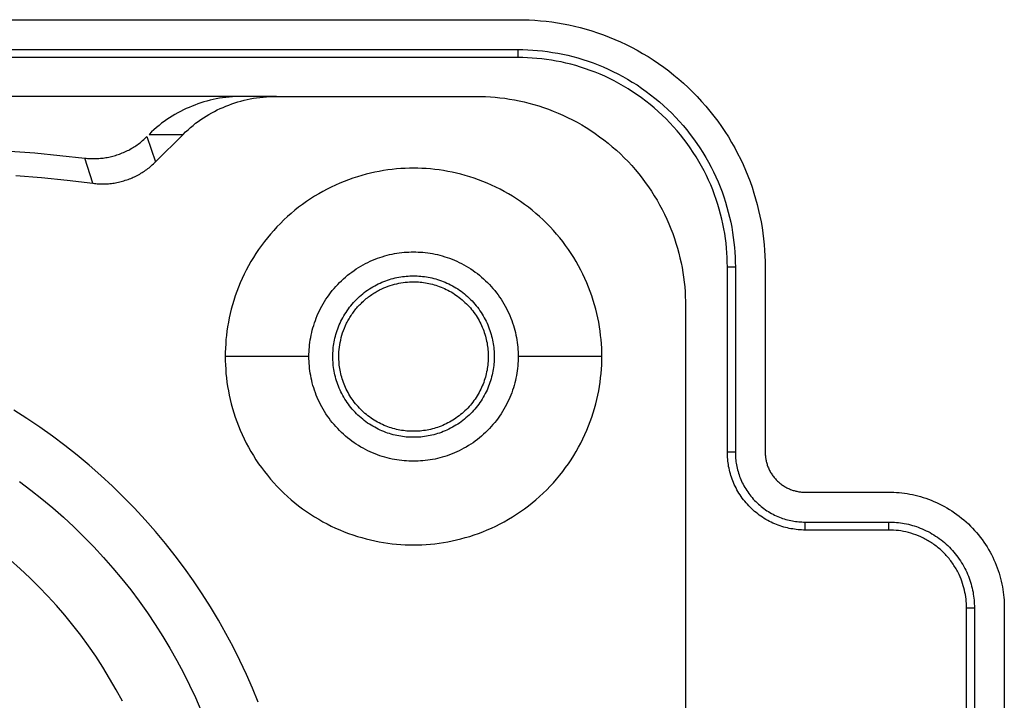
# Model space of a CAD drawing. Header units: millimetres. Extents: x -2637 to -1637, y 678 to 1678.
# Tile 289 of 348: x -2068 to -2052, y 1432 to 1443. Entities that reach past the tile are written whole.
import ezdxf

# ---------------------------------------------------------------- set-up
doc = ezdxf.new("R2010")
doc.units = ezdxf.units.MM
doc.layers.add('Make2D$B.SHOW mini', color=7, linetype='Continuous', true_color=0x000000)

msp = doc.modelspace()

# ---------------------------------------------------------------- linework, layer by layer
at = {"layer": 'Make2D$B.SHOW mini', "color": 18, "lineweight": -3, "true_color": 0x000000}
for points in [[(-2087.217, 1443.289), (-2059.717, 1443.289)], [(-2059.717, 1443.289), (-2059.626, 1443.288), (-2059.533, 1443.285), (-2059.44, 1443.279), (-2059.346, 1443.272), (-2059.251, 1443.262), (-2059.156, 1443.251), (-2059.061, 1443.236), (-2058.965, 1443.22), (-2058.869, 1443.201), (-2058.773, 1443.179), (-2058.677, 1443.156), (-2058.58, 1443.129), (-2058.484, 1443.1), (-2058.388, 1443.069), (-2058.292, 1443.035), (-2058.196, 1442.999), (-2058.101, 1442.96), (-2058.006, 1442.918), (-2057.912, 1442.874), (-2057.819, 1442.827), (-2057.727, 1442.778), (-2057.635, 1442.726), (-2057.545, 1442.672), (-2057.456, 1442.615), (-2057.368, 1442.556), (-2057.281, 1442.494), (-2057.196, 1442.431), (-2057.112, 1442.364), (-2057.03, 1442.296), (-2056.95, 1442.226), (-2056.872, 1442.153), (-2056.795, 1442.078), (-2056.72, 1442.002), (-2056.648, 1441.923), (-2056.577, 1441.843), (-2056.509, 1441.761), (-2056.443, 1441.677), (-2056.379, 1441.592), (-2056.317, 1441.505), (-2056.258, 1441.417), (-2056.201, 1441.328), (-2056.147, 1441.238), (-2056.095, 1441.147), (-2056.046, 1441.054), (-2056, 1440.961), (-2055.955, 1440.867), (-2055.914, 1440.772), (-2055.875, 1440.677), (-2055.838, 1440.582), (-2055.804, 1440.486), (-2055.773, 1440.39), (-2055.744, 1440.293), (-2055.718, 1440.197), (-2055.694, 1440.1), (-2055.672, 1440.004), (-2055.654, 1439.908), (-2055.637, 1439.812), (-2055.623, 1439.717), (-2055.611, 1439.622), (-2055.601, 1439.527), (-2055.594, 1439.433), (-2055.589, 1439.34), (-2055.586, 1439.248), (-2055.585, 1439.156)], [(-2087.217, 1442.789), (-2059.717, 1442.789)], [(-2059.717, 1442.656), (-2059.717, 1442.789)], [(-2059.717, 1442.789), (-2059.637, 1442.788), (-2059.555, 1442.785), (-2059.473, 1442.781), (-2059.391, 1442.774), (-2059.308, 1442.766), (-2059.224, 1442.755), (-2059.14, 1442.743), (-2059.056, 1442.728), (-2058.972, 1442.712), (-2058.887, 1442.693), (-2058.802, 1442.672), (-2058.718, 1442.649), (-2058.633, 1442.623), (-2058.548, 1442.596), (-2058.464, 1442.566), (-2058.38, 1442.534), (-2058.296, 1442.499), (-2058.213, 1442.463), (-2058.131, 1442.424), (-2058.049, 1442.383), (-2057.968, 1442.34), (-2057.887, 1442.294), (-2057.808, 1442.247), (-2057.729, 1442.197), (-2057.652, 1442.145), (-2057.576, 1442.091), (-2057.501, 1442.034), (-2057.428, 1441.976), (-2057.355, 1441.916), (-2057.285, 1441.854), (-2057.216, 1441.79), (-2057.148, 1441.725), (-2057.083, 1441.657), (-2057.019, 1441.588), (-2056.957, 1441.518), (-2056.897, 1441.446), (-2056.839, 1441.372), (-2056.783, 1441.297), (-2056.729, 1441.221), (-2056.677, 1441.144), (-2056.627, 1441.066), (-2056.579, 1440.986), (-2056.534, 1440.906), (-2056.49, 1440.825), (-2056.449, 1440.743), (-2056.41, 1440.66), (-2056.374, 1440.577), (-2056.34, 1440.493), (-2056.307, 1440.409), (-2056.278, 1440.325), (-2056.25, 1440.24), (-2056.225, 1440.156), (-2056.202, 1440.071), (-2056.181, 1439.986), (-2056.162, 1439.902), (-2056.145, 1439.817), (-2056.131, 1439.733), (-2056.118, 1439.649), (-2056.108, 1439.565), (-2056.099, 1439.482), (-2056.093, 1439.4), (-2056.088, 1439.318), (-2056.085, 1439.237), (-2056.084, 1439.156)], [(-2059.717, 1442.656), (-2087.217, 1442.656)], [(-2056.217, 1439.156), (-2056.218, 1439.234), (-2056.221, 1439.312), (-2056.225, 1439.391), (-2056.231, 1439.471), (-2056.24, 1439.551), (-2056.25, 1439.631), (-2056.262, 1439.712), (-2056.276, 1439.793), (-2056.292, 1439.874), (-2056.31, 1439.956), (-2056.33, 1440.037), (-2056.352, 1440.119), (-2056.377, 1440.201), (-2056.403, 1440.282), (-2056.432, 1440.363), (-2056.463, 1440.444), (-2056.496, 1440.525), (-2056.531, 1440.605), (-2056.569, 1440.685), (-2056.608, 1440.764), (-2056.65, 1440.842), (-2056.694, 1440.919), (-2056.74, 1440.996), (-2056.788, 1441.071), (-2056.838, 1441.146), (-2056.89, 1441.219), (-2056.944, 1441.291), (-2057, 1441.362), (-2057.058, 1441.432), (-2057.118, 1441.5), (-2057.179, 1441.566), (-2057.242, 1441.631), (-2057.307, 1441.694), (-2057.374, 1441.756), (-2057.442, 1441.815), (-2057.511, 1441.873), (-2057.582, 1441.929), (-2057.654, 1441.983), (-2057.728, 1442.035), (-2057.802, 1442.085), (-2057.878, 1442.134), (-2057.954, 1442.179), (-2058.032, 1442.223), (-2058.11, 1442.265), (-2058.189, 1442.305), (-2058.268, 1442.342), (-2058.348, 1442.377), (-2058.429, 1442.41), (-2058.51, 1442.441), (-2058.591, 1442.47), (-2058.673, 1442.496), (-2058.754, 1442.521), (-2058.836, 1442.543), (-2058.917, 1442.563), (-2058.999, 1442.582), (-2059.08, 1442.598), (-2059.162, 1442.612), (-2059.242, 1442.624), (-2059.323, 1442.634), (-2059.403, 1442.642), (-2059.482, 1442.648), (-2059.561, 1442.653), (-2059.64, 1442.655), (-2059.717, 1442.656)], [(-2064.329, 1442.006), (-2084.51, 1442.006)], [(-2064.329, 1442.006), (-2064.385, 1442.005), (-2064.441, 1442.003), (-2064.497, 1442), (-2064.552, 1441.995), (-2064.607, 1441.989), (-2064.661, 1441.982), (-2064.714, 1441.974), (-2064.767, 1441.964), (-2064.82, 1441.953), (-2064.872, 1441.941), (-2064.923, 1441.927), (-2064.974, 1441.913), (-2065.025, 1441.897), (-2065.075, 1441.88), (-2065.124, 1441.862), (-2065.173, 1441.843), (-2065.222, 1441.823), (-2065.27, 1441.802), (-2065.318, 1441.779), (-2065.365, 1441.756), (-2065.412, 1441.731), (-2065.458, 1441.705), (-2065.504, 1441.678), (-2065.549, 1441.649), (-2065.594, 1441.619), (-2065.638, 1441.588), (-2065.682, 1441.556), (-2065.725, 1441.522), (-2065.767, 1441.486), (-2065.809, 1441.45), (-2065.85, 1441.412), (-2065.891, 1441.372)], [(-2065.322, 1441.372), (-2065.282, 1441.412), (-2065.24, 1441.45), (-2065.199, 1441.486), (-2065.156, 1441.522), (-2065.113, 1441.556), (-2065.07, 1441.588), (-2065.025, 1441.619), (-2064.981, 1441.649), (-2064.936, 1441.678), (-2064.89, 1441.705), (-2064.844, 1441.731), (-2064.797, 1441.756), (-2064.75, 1441.779), (-2064.702, 1441.802), (-2064.654, 1441.823), (-2064.605, 1441.843), (-2064.556, 1441.862), (-2064.506, 1441.88), (-2064.456, 1441.897), (-2064.406, 1441.913), (-2064.355, 1441.927), (-2064.303, 1441.941), (-2064.251, 1441.953), (-2064.199, 1441.964), (-2064.146, 1441.974), (-2064.092, 1441.982), (-2064.038, 1441.989), (-2063.984, 1441.995), (-2063.929, 1442), (-2063.873, 1442.003), (-2063.817, 1442.005), (-2063.76, 1442.006)], [(-2063.76, 1442.006), (-2064.329, 1442.006)], [(-2063.76, 1442.006), (-2060.417, 1442.006)], [(-2060.417, 1442.006), (-2060.34, 1442.005), (-2060.261, 1442.003), (-2060.182, 1441.998), (-2060.103, 1441.992), (-2060.023, 1441.984), (-2059.942, 1441.974), (-2059.862, 1441.962), (-2059.78, 1441.948), (-2059.699, 1441.932), (-2059.617, 1441.913), (-2059.536, 1441.893), (-2059.454, 1441.871), (-2059.373, 1441.846), (-2059.291, 1441.82), (-2059.21, 1441.791), (-2059.129, 1441.76), (-2059.048, 1441.727), (-2058.968, 1441.692), (-2058.889, 1441.655), (-2058.81, 1441.615), (-2058.732, 1441.573), (-2058.654, 1441.529), (-2058.578, 1441.484), (-2058.502, 1441.435), (-2058.428, 1441.385), (-2058.354, 1441.333), (-2058.282, 1441.279), (-2058.211, 1441.223), (-2058.142, 1441.165), (-2058.074, 1441.106), (-2058.007, 1441.044), (-2057.942, 1440.981), (-2057.879, 1440.916), (-2057.818, 1440.85), (-2057.758, 1440.782), (-2057.7, 1440.712), (-2057.644, 1440.641), (-2057.59, 1440.569), (-2057.538, 1440.496), (-2057.488, 1440.421), (-2057.44, 1440.346), (-2057.394, 1440.269), (-2057.35, 1440.192), (-2057.308, 1440.114), (-2057.269, 1440.035), (-2057.231, 1439.955), (-2057.196, 1439.875), (-2057.163, 1439.794), (-2057.132, 1439.713), (-2057.103, 1439.632), (-2057.077, 1439.551), (-2057.052, 1439.469), (-2057.03, 1439.387), (-2057.01, 1439.306), (-2056.992, 1439.224), (-2056.976, 1439.143), (-2056.962, 1439.062), (-2056.95, 1438.981), (-2056.94, 1438.901), (-2056.931, 1438.821), (-2056.925, 1438.741), (-2056.921, 1438.662), (-2056.918, 1438.584), (-2056.917, 1438.506)], [(-2066.967, 1440.975), (-2066.943, 1440.973), (-2066.919, 1440.97), (-2066.895, 1440.969), (-2066.871, 1440.967), (-2066.847, 1440.966), (-2066.824, 1440.966), (-2066.8, 1440.966), (-2066.776, 1440.966), (-2066.753, 1440.967), (-2066.729, 1440.969), (-2066.706, 1440.971), (-2066.683, 1440.973), (-2066.659, 1440.976), (-2066.636, 1440.979), (-2066.613, 1440.982), (-2066.59, 1440.987), (-2066.567, 1440.991), (-2066.543, 1440.996), (-2066.52, 1441.001), (-2066.497, 1441.007), (-2066.474, 1441.014), (-2066.452, 1441.02), (-2066.429, 1441.028), (-2066.406, 1441.035), (-2066.384, 1441.043), (-2066.362, 1441.051), (-2066.34, 1441.06), (-2066.318, 1441.069), (-2066.296, 1441.079), (-2066.275, 1441.089), (-2066.253, 1441.099), (-2066.232, 1441.11), (-2066.212, 1441.121), (-2066.191, 1441.133), (-2066.171, 1441.144), (-2066.151, 1441.157), (-2066.131, 1441.169), (-2066.111, 1441.182), (-2066.092, 1441.196), (-2066.073, 1441.209), (-2066.054, 1441.224), (-2066.036, 1441.238), (-2066.017, 1441.253), (-2065.999, 1441.268), (-2065.981, 1441.284), (-2065.963, 1441.3), (-2065.946, 1441.317), (-2065.929, 1441.334)], [(-2065.929, 1441.334), (-2065.783, 1440.911)], [(-2065.891, 1441.372), (-2065.322, 1441.372)], [(-2065.783, 1440.911), (-2065.322, 1441.372)], [(-2080.26, 1438.939), (-2079.487, 1439.273), (-2078.7, 1439.581), (-2077.899, 1439.864), (-2077.088, 1440.121), (-2076.266, 1440.35), (-2075.435, 1440.551), (-2074.597, 1440.724), (-2073.753, 1440.868), (-2072.905, 1440.983), (-2072.054, 1441.069), (-2071.201, 1441.126), (-2070.348, 1441.153), (-2069.497, 1441.152), (-2068.649, 1441.121), (-2067.805, 1441.062), (-2066.967, 1440.975)], [(-2066.831, 1440.553), (-2066.967, 1440.975)], [(-2066.831, 1440.553), (-2066.807, 1440.55), (-2066.783, 1440.548), (-2066.759, 1440.546), (-2066.735, 1440.545), (-2066.711, 1440.543), (-2066.687, 1440.543), (-2066.663, 1440.543), (-2066.639, 1440.543), (-2066.615, 1440.544), (-2066.592, 1440.545), (-2066.568, 1440.547), (-2066.545, 1440.549), (-2066.521, 1440.552), (-2066.498, 1440.555), (-2066.474, 1440.558), (-2066.451, 1440.562), (-2066.428, 1440.567), (-2066.404, 1440.572), (-2066.381, 1440.577), (-2066.358, 1440.583), (-2066.335, 1440.589), (-2066.312, 1440.596), (-2066.289, 1440.603), (-2066.266, 1440.61), (-2066.243, 1440.618), (-2066.221, 1440.627), (-2066.199, 1440.635), (-2066.176, 1440.645), (-2066.155, 1440.654), (-2066.133, 1440.664), (-2066.111, 1440.674), (-2066.09, 1440.685), (-2066.069, 1440.696), (-2066.048, 1440.708), (-2066.028, 1440.72), (-2066.008, 1440.732), (-2065.988, 1440.745), (-2065.968, 1440.758), (-2065.949, 1440.771), (-2065.929, 1440.785), (-2065.91, 1440.799), (-2065.892, 1440.814), (-2065.873, 1440.829), (-2065.855, 1440.845), (-2065.837, 1440.861), (-2065.819, 1440.877), (-2065.801, 1440.894), (-2065.783, 1440.911)], [(-2058.317, 1437.656), (-2058.318, 1437.726), (-2058.32, 1437.796), (-2058.324, 1437.867), (-2058.33, 1437.939), (-2058.337, 1438.011), (-2058.346, 1438.083), (-2058.357, 1438.156), (-2058.37, 1438.229), (-2058.384, 1438.302), (-2058.401, 1438.376), (-2058.419, 1438.449), (-2058.439, 1438.523), (-2058.461, 1438.596), (-2058.485, 1438.67), (-2058.511, 1438.743), (-2058.538, 1438.816), (-2058.568, 1438.888), (-2058.6, 1438.96), (-2058.634, 1439.032), (-2058.669, 1439.103), (-2058.707, 1439.173), (-2058.746, 1439.243), (-2058.788, 1439.312), (-2058.831, 1439.38), (-2058.876, 1439.447), (-2058.923, 1439.513), (-2058.971, 1439.578), (-2059.022, 1439.641), (-2059.074, 1439.704), (-2059.128, 1439.765), (-2059.183, 1439.825), (-2059.24, 1439.883), (-2059.298, 1439.94), (-2059.358, 1439.996), (-2059.419, 1440.049), (-2059.482, 1440.102), (-2059.546, 1440.152), (-2059.61, 1440.201), (-2059.677, 1440.247), (-2059.744, 1440.293), (-2059.812, 1440.336), (-2059.88, 1440.377), (-2059.95, 1440.417), (-2060.02, 1440.454), (-2060.092, 1440.49), (-2060.163, 1440.523), (-2060.235, 1440.555), (-2060.308, 1440.585), (-2060.381, 1440.613), (-2060.454, 1440.639), (-2060.527, 1440.662), (-2060.601, 1440.684), (-2060.674, 1440.704), (-2060.747, 1440.723), (-2060.821, 1440.739), (-2060.894, 1440.753), (-2060.967, 1440.766), (-2061.04, 1440.777), (-2061.112, 1440.786), (-2061.184, 1440.793), (-2061.256, 1440.799), (-2061.327, 1440.803), (-2061.397, 1440.805), (-2061.467, 1440.806), (-2061.537, 1440.805), (-2061.608, 1440.803), (-2061.679, 1440.799), (-2061.75, 1440.793), (-2061.822, 1440.786), (-2061.895, 1440.777), (-2061.967, 1440.766), (-2062.04, 1440.753), (-2062.114, 1440.739), (-2062.187, 1440.723), (-2062.261, 1440.704), (-2062.334, 1440.684), (-2062.407, 1440.662), (-2062.481, 1440.639), (-2062.554, 1440.613), (-2062.627, 1440.585), (-2062.699, 1440.555), (-2062.771, 1440.523), (-2062.843, 1440.49), (-2062.914, 1440.454), (-2062.984, 1440.417), (-2063.054, 1440.377), (-2063.123, 1440.336), (-2063.191, 1440.293), (-2063.258, 1440.247), (-2063.324, 1440.201), (-2063.389, 1440.152), (-2063.453, 1440.102), (-2063.515, 1440.049), (-2063.576, 1439.996), (-2063.636, 1439.94), (-2063.695, 1439.883), (-2063.752, 1439.825), (-2063.807, 1439.765), (-2063.861, 1439.704), (-2063.913, 1439.641), (-2063.963, 1439.578), (-2064.012, 1439.513), (-2064.059, 1439.447), (-2064.104, 1439.38), (-2064.147, 1439.312), (-2064.188, 1439.243), (-2064.228, 1439.173), (-2064.265, 1439.103), (-2064.301, 1439.032), (-2064.335, 1438.96), (-2064.366, 1438.888), (-2064.396, 1438.816), (-2064.424, 1438.743), (-2064.45, 1438.67), (-2064.474, 1438.596), (-2064.496, 1438.523), (-2064.516, 1438.449), (-2064.534, 1438.376), (-2064.55, 1438.302), (-2064.565, 1438.229), (-2064.577, 1438.156), (-2064.588, 1438.083), (-2064.597, 1438.011), (-2064.605, 1437.939), (-2064.61, 1437.867), (-2064.614, 1437.796), (-2064.616, 1437.726), (-2064.617, 1437.656)], [(-2068.123, 1440.685), (-2067.691, 1440.649), (-2067.26, 1440.605), (-2066.831, 1440.553)], [(-2063.217, 1437.656), (-2063.217, 1437.695), (-2063.216, 1437.734), (-2063.213, 1437.774), (-2063.21, 1437.813), (-2063.206, 1437.853), (-2063.201, 1437.893), (-2063.195, 1437.934), (-2063.188, 1437.974), (-2063.18, 1438.015), (-2063.171, 1438.056), (-2063.161, 1438.097), (-2063.15, 1438.138), (-2063.137, 1438.178), (-2063.124, 1438.219), (-2063.11, 1438.26), (-2063.094, 1438.3), (-2063.078, 1438.34), (-2063.06, 1438.381), (-2063.042, 1438.42), (-2063.022, 1438.46), (-2063.001, 1438.499), (-2062.979, 1438.538), (-2062.956, 1438.576), (-2062.932, 1438.614), (-2062.907, 1438.651), (-2062.881, 1438.688), (-2062.854, 1438.724), (-2062.826, 1438.759), (-2062.797, 1438.794), (-2062.767, 1438.828), (-2062.736, 1438.861), (-2062.705, 1438.893), (-2062.672, 1438.925), (-2062.639, 1438.956), (-2062.605, 1438.986), (-2062.57, 1439.015), (-2062.535, 1439.043), (-2062.499, 1439.07), (-2062.462, 1439.096), (-2062.425, 1439.121), (-2062.387, 1439.145), (-2062.349, 1439.168), (-2062.31, 1439.19), (-2062.271, 1439.211), (-2062.232, 1439.23), (-2062.192, 1439.249), (-2062.152, 1439.267), (-2062.111, 1439.283), (-2062.071, 1439.299), (-2062.03, 1439.313), (-2061.99, 1439.326), (-2061.949, 1439.338), (-2061.908, 1439.35), (-2061.867, 1439.36), (-2061.826, 1439.369), (-2061.786, 1439.377), (-2061.745, 1439.384), (-2061.705, 1439.39), (-2061.665, 1439.395), (-2061.625, 1439.399), (-2061.585, 1439.402), (-2061.545, 1439.404), (-2061.506, 1439.406), (-2061.467, 1439.406), (-2061.428, 1439.406), (-2061.389, 1439.404), (-2061.35, 1439.402), (-2061.31, 1439.399), (-2061.27, 1439.395), (-2061.23, 1439.39), (-2061.189, 1439.384), (-2061.149, 1439.377), (-2061.108, 1439.369), (-2061.067, 1439.36), (-2061.027, 1439.35), (-2060.986, 1439.338), (-2060.945, 1439.326), (-2060.904, 1439.313), (-2060.864, 1439.299), (-2060.823, 1439.283), (-2060.783, 1439.267), (-2060.743, 1439.249), (-2060.703, 1439.23), (-2060.663, 1439.211), (-2060.624, 1439.19), (-2060.586, 1439.168), (-2060.547, 1439.145), (-2060.51, 1439.121), (-2060.472, 1439.096), (-2060.436, 1439.07), (-2060.4, 1439.043), (-2060.364, 1439.015), (-2060.33, 1438.986), (-2060.296, 1438.956), (-2060.262, 1438.925), (-2060.23, 1438.893), (-2060.198, 1438.861), (-2060.167, 1438.828), (-2060.138, 1438.794), (-2060.109, 1438.759), (-2060.081, 1438.724), (-2060.054, 1438.688), (-2060.028, 1438.651), (-2060.003, 1438.614), (-2059.979, 1438.576), (-2059.956, 1438.538), (-2059.934, 1438.499), (-2059.913, 1438.46), (-2059.893, 1438.42), (-2059.874, 1438.381), (-2059.857, 1438.34), (-2059.84, 1438.3), (-2059.825, 1438.26), (-2059.81, 1438.219), (-2059.797, 1438.178), (-2059.785, 1438.138), (-2059.774, 1438.097), (-2059.764, 1438.056), (-2059.755, 1438.015), (-2059.746, 1437.974), (-2059.739, 1437.934), (-2059.733, 1437.893), (-2059.728, 1437.853), (-2059.724, 1437.813), (-2059.721, 1437.774), (-2059.719, 1437.734), (-2059.718, 1437.695), (-2059.717, 1437.656)], [(-2056.217, 1436.056), (-2056.217, 1439.156)], [(-2056.217, 1439.156), (-2056.084, 1439.156)], [(-2056.084, 1439.156), (-2056.084, 1436.056)], [(-2055.585, 1439.156), (-2055.585, 1436.056)], [(-2061.467, 1436.306), (-2061.497, 1436.306), (-2061.527, 1436.307), (-2061.558, 1436.309), (-2061.589, 1436.311), (-2061.619, 1436.315), (-2061.65, 1436.319), (-2061.682, 1436.323), (-2061.713, 1436.329), (-2061.744, 1436.335), (-2061.776, 1436.342), (-2061.807, 1436.35), (-2061.839, 1436.358), (-2061.87, 1436.368), (-2061.902, 1436.378), (-2061.933, 1436.389), (-2061.964, 1436.401), (-2061.995, 1436.414), (-2062.026, 1436.427), (-2062.057, 1436.442), (-2062.087, 1436.457), (-2062.117, 1436.473), (-2062.147, 1436.49), (-2062.177, 1436.508), (-2062.206, 1436.526), (-2062.235, 1436.545), (-2062.263, 1436.565), (-2062.291, 1436.586), (-2062.318, 1436.608), (-2062.345, 1436.63), (-2062.371, 1436.653), (-2062.397, 1436.677), (-2062.422, 1436.701), (-2062.446, 1436.726), (-2062.47, 1436.752), (-2062.493, 1436.778), (-2062.515, 1436.805), (-2062.537, 1436.832), (-2062.558, 1436.86), (-2062.578, 1436.889), (-2062.597, 1436.917), (-2062.616, 1436.946), (-2062.633, 1436.976), (-2062.65, 1437.006), (-2062.666, 1437.036), (-2062.682, 1437.066), (-2062.696, 1437.097), (-2062.71, 1437.128), (-2062.722, 1437.159), (-2062.734, 1437.19), (-2062.745, 1437.222), (-2062.756, 1437.253), (-2062.765, 1437.285), (-2062.774, 1437.316), (-2062.782, 1437.348), (-2062.789, 1437.379), (-2062.795, 1437.41), (-2062.8, 1437.442), (-2062.805, 1437.473), (-2062.809, 1437.504), (-2062.812, 1437.535), (-2062.814, 1437.565), (-2062.816, 1437.596), (-2062.817, 1437.626), (-2062.817, 1437.656), (-2062.817, 1437.686), (-2062.816, 1437.716), (-2062.814, 1437.747), (-2062.812, 1437.777), (-2062.809, 1437.808), (-2062.805, 1437.839), (-2062.8, 1437.87), (-2062.795, 1437.902), (-2062.789, 1437.933), (-2062.782, 1437.964), (-2062.774, 1437.996), (-2062.765, 1438.027), (-2062.756, 1438.059), (-2062.745, 1438.09), (-2062.734, 1438.122), (-2062.722, 1438.153), (-2062.71, 1438.184), (-2062.696, 1438.215), (-2062.682, 1438.246), (-2062.666, 1438.276), (-2062.65, 1438.306), (-2062.633, 1438.336), (-2062.616, 1438.366), (-2062.597, 1438.395), (-2062.578, 1438.423), (-2062.558, 1438.452), (-2062.537, 1438.48), (-2062.515, 1438.507), (-2062.493, 1438.534), (-2062.47, 1438.56), (-2062.446, 1438.586), (-2062.422, 1438.611), (-2062.397, 1438.635), (-2062.371, 1438.659), (-2062.345, 1438.682), (-2062.318, 1438.704), (-2062.291, 1438.726), (-2062.263, 1438.747), (-2062.235, 1438.767), (-2062.206, 1438.786), (-2062.177, 1438.804), (-2062.147, 1438.822), (-2062.117, 1438.839), (-2062.087, 1438.855), (-2062.057, 1438.87), (-2062.026, 1438.885), (-2061.995, 1438.898), (-2061.964, 1438.911), (-2061.933, 1438.923), (-2061.902, 1438.934), (-2061.87, 1438.944), (-2061.839, 1438.954), (-2061.807, 1438.963), (-2061.776, 1438.97), (-2061.744, 1438.977), (-2061.713, 1438.983), (-2061.682, 1438.989), (-2061.65, 1438.994), (-2061.619, 1438.997), (-2061.589, 1439.001), (-2061.558, 1439.003), (-2061.527, 1439.005), (-2061.497, 1439.006), (-2061.467, 1439.006)], [(-2061.467, 1439.006), (-2061.437, 1439.006), (-2061.407, 1439.005), (-2061.377, 1439.003), (-2061.346, 1439.001), (-2061.315, 1438.997), (-2061.284, 1438.994), (-2061.253, 1438.989), (-2061.222, 1438.983), (-2061.19, 1438.977), (-2061.159, 1438.97), (-2061.127, 1438.963), (-2061.096, 1438.954), (-2061.064, 1438.944), (-2061.033, 1438.934), (-2061.002, 1438.923), (-2060.97, 1438.911), (-2060.939, 1438.898), (-2060.908, 1438.885), (-2060.878, 1438.87), (-2060.847, 1438.855), (-2060.817, 1438.839), (-2060.787, 1438.822), (-2060.758, 1438.804), (-2060.729, 1438.786), (-2060.7, 1438.767), (-2060.672, 1438.747), (-2060.644, 1438.726), (-2060.616, 1438.704), (-2060.59, 1438.682), (-2060.563, 1438.659), (-2060.538, 1438.635), (-2060.513, 1438.611), (-2060.488, 1438.586), (-2060.465, 1438.56), (-2060.442, 1438.534), (-2060.419, 1438.507), (-2060.398, 1438.48), (-2060.377, 1438.452), (-2060.357, 1438.423), (-2060.337, 1438.395), (-2060.319, 1438.366), (-2060.301, 1438.336), (-2060.284, 1438.306), (-2060.268, 1438.276), (-2060.253, 1438.246), (-2060.238, 1438.215), (-2060.225, 1438.184), (-2060.212, 1438.153), (-2060.2, 1438.122), (-2060.189, 1438.09), (-2060.179, 1438.059), (-2060.169, 1438.027), (-2060.161, 1437.996), (-2060.153, 1437.964), (-2060.146, 1437.933), (-2060.14, 1437.902), (-2060.134, 1437.87), (-2060.13, 1437.839), (-2060.126, 1437.808), (-2060.123, 1437.777), (-2060.12, 1437.747), (-2060.119, 1437.716), (-2060.118, 1437.686), (-2060.117, 1437.656), (-2060.118, 1437.626), (-2060.119, 1437.596), (-2060.12, 1437.565), (-2060.123, 1437.535), (-2060.126, 1437.504), (-2060.13, 1437.473), (-2060.134, 1437.442), (-2060.14, 1437.41), (-2060.146, 1437.379), (-2060.153, 1437.348), (-2060.161, 1437.316), (-2060.169, 1437.285), (-2060.179, 1437.253), (-2060.189, 1437.222), (-2060.2, 1437.19), (-2060.212, 1437.159), (-2060.225, 1437.128), (-2060.238, 1437.097), (-2060.253, 1437.066), (-2060.268, 1437.036), (-2060.284, 1437.006), (-2060.301, 1436.976), (-2060.319, 1436.946), (-2060.337, 1436.917), (-2060.357, 1436.889), (-2060.377, 1436.86), (-2060.398, 1436.832), (-2060.419, 1436.805), (-2060.442, 1436.778), (-2060.465, 1436.752), (-2060.488, 1436.726), (-2060.513, 1436.701), (-2060.538, 1436.677), (-2060.563, 1436.653), (-2060.59, 1436.63), (-2060.616, 1436.608), (-2060.644, 1436.586), (-2060.672, 1436.565), (-2060.7, 1436.545), (-2060.729, 1436.526), (-2060.758, 1436.508), (-2060.787, 1436.49), (-2060.817, 1436.473), (-2060.847, 1436.457), (-2060.878, 1436.442), (-2060.908, 1436.427), (-2060.939, 1436.414), (-2060.97, 1436.401), (-2061.002, 1436.389), (-2061.033, 1436.378), (-2061.064, 1436.368), (-2061.096, 1436.358), (-2061.127, 1436.35), (-2061.159, 1436.342), (-2061.19, 1436.335), (-2061.222, 1436.329), (-2061.253, 1436.323), (-2061.284, 1436.319), (-2061.315, 1436.315), (-2061.346, 1436.311), (-2061.377, 1436.309), (-2061.407, 1436.307), (-2061.437, 1436.306), (-2061.467, 1436.306)], [(-2062.717, 1437.656), (-2062.717, 1437.694), (-2062.715, 1437.733), (-2062.712, 1437.773), (-2062.707, 1437.812), (-2062.702, 1437.852), (-2062.695, 1437.892), (-2062.686, 1437.932), (-2062.677, 1437.973), (-2062.665, 1438.013), (-2062.653, 1438.053), (-2062.638, 1438.093), (-2062.623, 1438.133), (-2062.605, 1438.173), (-2062.587, 1438.212), (-2062.577, 1438.231), (-2062.567, 1438.251), (-2062.556, 1438.27), (-2062.545, 1438.289), (-2062.534, 1438.308), (-2062.522, 1438.327), (-2062.51, 1438.345), (-2062.498, 1438.364), (-2062.485, 1438.382), (-2062.472, 1438.4), (-2062.459, 1438.417), (-2062.445, 1438.435), (-2062.431, 1438.452), (-2062.416, 1438.469), (-2062.402, 1438.486), (-2062.387, 1438.503), (-2062.371, 1438.519), (-2062.356, 1438.535), (-2062.34, 1438.551), (-2062.324, 1438.566), (-2062.307, 1438.582), (-2062.291, 1438.596), (-2062.274, 1438.611), (-2062.257, 1438.625), (-2062.239, 1438.639), (-2062.222, 1438.653), (-2062.204, 1438.666), (-2062.186, 1438.679), (-2062.167, 1438.692), (-2062.149, 1438.704), (-2062.13, 1438.716), (-2062.111, 1438.727), (-2062.092, 1438.738), (-2062.073, 1438.749), (-2062.054, 1438.76), (-2062.035, 1438.77)], [(-2062.035, 1438.77), (-2062, 1438.787), (-2061.965, 1438.803), (-2061.929, 1438.818), (-2061.893, 1438.831), (-2061.857, 1438.844), (-2061.821, 1438.855), (-2061.785, 1438.865), (-2061.749, 1438.874), (-2061.714, 1438.882), (-2061.678, 1438.888), (-2061.642, 1438.894), (-2061.606, 1438.898), (-2061.571, 1438.902), (-2061.536, 1438.904), (-2061.502, 1438.906), (-2061.467, 1438.906), (-2061.44, 1438.906), (-2061.412, 1438.905), (-2061.383, 1438.903), (-2061.355, 1438.901), (-2061.326, 1438.898), (-2061.298, 1438.894), (-2061.269, 1438.89), (-2061.24, 1438.885), (-2061.211, 1438.879), (-2061.182, 1438.873), (-2061.152, 1438.866), (-2061.123, 1438.858), (-2061.094, 1438.849), (-2061.065, 1438.84), (-2061.036, 1438.829), (-2061.007, 1438.818), (-2060.978, 1438.806), (-2060.95, 1438.794), (-2060.921, 1438.78), (-2060.893, 1438.766), (-2060.865, 1438.751), (-2060.838, 1438.736), (-2060.81, 1438.719), (-2060.783, 1438.702), (-2060.757, 1438.684), (-2060.73, 1438.666), (-2060.705, 1438.646), (-2060.679, 1438.626), (-2060.655, 1438.606), (-2060.63, 1438.584), (-2060.607, 1438.562), (-2060.583, 1438.54), (-2060.561, 1438.517), (-2060.539, 1438.493), (-2060.517, 1438.469), (-2060.497, 1438.444), (-2060.477, 1438.419), (-2060.458, 1438.393), (-2060.439, 1438.367), (-2060.421, 1438.34), (-2060.404, 1438.313), (-2060.387, 1438.286), (-2060.372, 1438.258), (-2060.357, 1438.23), (-2060.343, 1438.202), (-2060.329, 1438.174), (-2060.317, 1438.145), (-2060.305, 1438.116), (-2060.294, 1438.087), (-2060.284, 1438.058), (-2060.274, 1438.029), (-2060.266, 1438), (-2060.258, 1437.971), (-2060.25, 1437.942), (-2060.244, 1437.913), (-2060.238, 1437.883), (-2060.233, 1437.854), (-2060.229, 1437.826), (-2060.225, 1437.797), (-2060.222, 1437.768), (-2060.22, 1437.74), (-2060.219, 1437.712), (-2060.218, 1437.684), (-2060.217, 1437.656)], [(-2056.917, 1438.506), (-2056.917, 1417.806)], [(-2064.617, 1437.656), (-2064.616, 1437.586), (-2064.614, 1437.516), (-2064.61, 1437.445), (-2064.605, 1437.373), (-2064.597, 1437.301), (-2064.588, 1437.229), (-2064.577, 1437.156), (-2064.565, 1437.083), (-2064.55, 1437.01), (-2064.534, 1436.936), (-2064.516, 1436.863), (-2064.496, 1436.789), (-2064.474, 1436.716), (-2064.45, 1436.643), (-2064.424, 1436.569), (-2064.396, 1436.497), (-2064.366, 1436.424), (-2064.335, 1436.352), (-2064.301, 1436.28), (-2064.265, 1436.209), (-2064.228, 1436.139), (-2064.188, 1436.069), (-2064.147, 1436), (-2064.104, 1435.932), (-2064.059, 1435.865), (-2064.012, 1435.799), (-2063.963, 1435.734), (-2063.913, 1435.671), (-2063.861, 1435.608), (-2063.807, 1435.547), (-2063.752, 1435.487), (-2063.695, 1435.429), (-2063.636, 1435.372), (-2063.576, 1435.316), (-2063.515, 1435.263), (-2063.453, 1435.211), (-2063.389, 1435.16), (-2063.324, 1435.111), (-2063.258, 1435.065), (-2063.191, 1435.019), (-2063.123, 1434.976), (-2063.054, 1434.935), (-2062.984, 1434.895), (-2062.914, 1434.858), (-2062.843, 1434.822), (-2062.771, 1434.789), (-2062.699, 1434.757), (-2062.627, 1434.727), (-2062.554, 1434.699), (-2062.481, 1434.674), (-2062.407, 1434.65), (-2062.334, 1434.628), (-2062.261, 1434.608), (-2062.187, 1434.589), (-2062.114, 1434.573), (-2062.04, 1434.559), (-2061.967, 1434.546), (-2061.895, 1434.535), (-2061.822, 1434.526), (-2061.75, 1434.519), (-2061.679, 1434.513), (-2061.608, 1434.509), (-2061.537, 1434.507), (-2061.467, 1434.506), (-2061.397, 1434.507), (-2061.327, 1434.509), (-2061.256, 1434.513), (-2061.184, 1434.519), (-2061.112, 1434.526), (-2061.04, 1434.535), (-2060.967, 1434.546), (-2060.894, 1434.559), (-2060.821, 1434.573), (-2060.747, 1434.589), (-2060.674, 1434.608), (-2060.601, 1434.628), (-2060.527, 1434.65), (-2060.454, 1434.674), (-2060.381, 1434.699), (-2060.308, 1434.727), (-2060.235, 1434.757), (-2060.163, 1434.789), (-2060.092, 1434.822), (-2060.02, 1434.858), (-2059.95, 1434.895), (-2059.88, 1434.935), (-2059.812, 1434.976), (-2059.744, 1435.019), (-2059.677, 1435.065), (-2059.61, 1435.111), (-2059.546, 1435.16), (-2059.482, 1435.211), (-2059.419, 1435.263), (-2059.358, 1435.316), (-2059.298, 1435.372), (-2059.24, 1435.429), (-2059.183, 1435.487), (-2059.128, 1435.547), (-2059.074, 1435.608), (-2059.022, 1435.671), (-2058.971, 1435.734), (-2058.923, 1435.799), (-2058.876, 1435.865), (-2058.831, 1435.932), (-2058.788, 1436), (-2058.746, 1436.069), (-2058.707, 1436.139), (-2058.669, 1436.209), (-2058.634, 1436.28), (-2058.6, 1436.352), (-2058.568, 1436.424), (-2058.538, 1436.497), (-2058.511, 1436.569), (-2058.485, 1436.643), (-2058.461, 1436.716), (-2058.439, 1436.789), (-2058.419, 1436.863), (-2058.401, 1436.936), (-2058.384, 1437.01), (-2058.37, 1437.083), (-2058.357, 1437.156), (-2058.346, 1437.229), (-2058.337, 1437.301), (-2058.33, 1437.373), (-2058.324, 1437.445), (-2058.32, 1437.516), (-2058.318, 1437.586), (-2058.317, 1437.656)], [(-2063.217, 1437.656), (-2064.617, 1437.656)], [(-2059.717, 1437.656), (-2059.718, 1437.617), (-2059.719, 1437.578), (-2059.721, 1437.539), (-2059.724, 1437.499), (-2059.728, 1437.459), (-2059.733, 1437.419), (-2059.739, 1437.378), (-2059.746, 1437.338), (-2059.755, 1437.297), (-2059.764, 1437.256), (-2059.774, 1437.215), (-2059.785, 1437.174), (-2059.797, 1437.134), (-2059.81, 1437.093), (-2059.825, 1437.052), (-2059.84, 1437.012), (-2059.857, 1436.972), (-2059.874, 1436.932), (-2059.893, 1436.892), (-2059.913, 1436.852), (-2059.934, 1436.813), (-2059.956, 1436.774), (-2059.979, 1436.736), (-2060.003, 1436.698), (-2060.028, 1436.661), (-2060.054, 1436.624), (-2060.081, 1436.588), (-2060.109, 1436.553), (-2060.138, 1436.518), (-2060.167, 1436.484), (-2060.198, 1436.451), (-2060.23, 1436.419), (-2060.262, 1436.387), (-2060.296, 1436.356), (-2060.33, 1436.326), (-2060.364, 1436.297), (-2060.4, 1436.269), (-2060.436, 1436.242), (-2060.472, 1436.216), (-2060.51, 1436.191), (-2060.547, 1436.167), (-2060.586, 1436.144), (-2060.624, 1436.122), (-2060.663, 1436.102), (-2060.703, 1436.082), (-2060.743, 1436.063), (-2060.783, 1436.045), (-2060.823, 1436.029), (-2060.864, 1436.013), (-2060.904, 1435.999), (-2060.945, 1435.986), (-2060.986, 1435.974), (-2061.027, 1435.962), (-2061.067, 1435.952), (-2061.108, 1435.943), (-2061.149, 1435.935), (-2061.189, 1435.928), (-2061.23, 1435.922), (-2061.27, 1435.917), (-2061.31, 1435.913), (-2061.35, 1435.91), (-2061.389, 1435.908), (-2061.428, 1435.906), (-2061.467, 1435.906), (-2061.506, 1435.906), (-2061.545, 1435.908), (-2061.585, 1435.91), (-2061.625, 1435.913), (-2061.665, 1435.917), (-2061.705, 1435.922), (-2061.745, 1435.928), (-2061.786, 1435.935), (-2061.826, 1435.943), (-2061.867, 1435.952), (-2061.908, 1435.962), (-2061.949, 1435.974), (-2061.99, 1435.986), (-2062.03, 1435.999), (-2062.071, 1436.013), (-2062.111, 1436.029), (-2062.152, 1436.045), (-2062.192, 1436.063), (-2062.232, 1436.082), (-2062.271, 1436.102), (-2062.31, 1436.122), (-2062.349, 1436.144), (-2062.387, 1436.167), (-2062.425, 1436.191), (-2062.462, 1436.216), (-2062.499, 1436.242), (-2062.535, 1436.269), (-2062.57, 1436.297), (-2062.605, 1436.326), (-2062.639, 1436.356), (-2062.672, 1436.387), (-2062.705, 1436.419), (-2062.736, 1436.451), (-2062.767, 1436.484), (-2062.797, 1436.518), (-2062.826, 1436.553), (-2062.854, 1436.588), (-2062.881, 1436.624), (-2062.907, 1436.661), (-2062.932, 1436.698), (-2062.956, 1436.736), (-2062.979, 1436.774), (-2063.001, 1436.813), (-2063.022, 1436.852), (-2063.042, 1436.892), (-2063.06, 1436.932), (-2063.078, 1436.972), (-2063.094, 1437.012), (-2063.11, 1437.052), (-2063.124, 1437.093), (-2063.137, 1437.134), (-2063.15, 1437.174), (-2063.161, 1437.215), (-2063.171, 1437.256), (-2063.18, 1437.297), (-2063.188, 1437.338), (-2063.195, 1437.378), (-2063.201, 1437.419), (-2063.206, 1437.459), (-2063.21, 1437.499), (-2063.213, 1437.539), (-2063.216, 1437.578), (-2063.217, 1437.617), (-2063.217, 1437.656)], [(-2060.217, 1437.656), (-2060.218, 1437.628), (-2060.219, 1437.6), (-2060.22, 1437.572), (-2060.222, 1437.544), (-2060.225, 1437.515), (-2060.229, 1437.486), (-2060.233, 1437.458), (-2060.238, 1437.429), (-2060.244, 1437.4), (-2060.25, 1437.37), (-2060.258, 1437.341), (-2060.266, 1437.312), (-2060.274, 1437.283), (-2060.284, 1437.254), (-2060.294, 1437.225), (-2060.305, 1437.196), (-2060.317, 1437.167), (-2060.329, 1437.139), (-2060.343, 1437.11), (-2060.357, 1437.082), (-2060.372, 1437.054), (-2060.387, 1437.026), (-2060.404, 1436.999), (-2060.421, 1436.972), (-2060.439, 1436.945), (-2060.458, 1436.919), (-2060.477, 1436.893), (-2060.497, 1436.868), (-2060.517, 1436.843), (-2060.539, 1436.819), (-2060.561, 1436.795), (-2060.583, 1436.772), (-2060.607, 1436.75), (-2060.63, 1436.728), (-2060.655, 1436.706), (-2060.679, 1436.686), (-2060.705, 1436.666), (-2060.73, 1436.646), (-2060.757, 1436.628), (-2060.783, 1436.61), (-2060.81, 1436.593), (-2060.838, 1436.576), (-2060.865, 1436.561), (-2060.893, 1436.546), (-2060.921, 1436.532), (-2060.95, 1436.518), (-2060.978, 1436.506), (-2061.007, 1436.494), (-2061.036, 1436.483), (-2061.065, 1436.472), (-2061.094, 1436.463), (-2061.123, 1436.454), (-2061.152, 1436.446), (-2061.182, 1436.439), (-2061.211, 1436.433), (-2061.24, 1436.427), (-2061.269, 1436.422), (-2061.298, 1436.418), (-2061.326, 1436.414), (-2061.355, 1436.411), (-2061.383, 1436.409), (-2061.412, 1436.407), (-2061.44, 1436.406), (-2061.467, 1436.406), (-2061.495, 1436.406), (-2061.523, 1436.407), (-2061.551, 1436.409), (-2061.58, 1436.411), (-2061.608, 1436.414), (-2061.637, 1436.418), (-2061.666, 1436.422), (-2061.695, 1436.427), (-2061.724, 1436.433), (-2061.753, 1436.439), (-2061.782, 1436.446), (-2061.811, 1436.454), (-2061.84, 1436.463), (-2061.869, 1436.472), (-2061.898, 1436.483), (-2061.927, 1436.494), (-2061.956, 1436.506), (-2061.985, 1436.518), (-2062.013, 1436.532), (-2062.041, 1436.546), (-2062.069, 1436.561), (-2062.097, 1436.576), (-2062.124, 1436.593), (-2062.151, 1436.61), (-2062.178, 1436.628), (-2062.204, 1436.646), (-2062.23, 1436.666), (-2062.255, 1436.686), (-2062.28, 1436.706), (-2062.304, 1436.728), (-2062.328, 1436.75), (-2062.351, 1436.772), (-2062.374, 1436.795), (-2062.396, 1436.819), (-2062.417, 1436.843), (-2062.438, 1436.868), (-2062.458, 1436.893), (-2062.477, 1436.919), (-2062.496, 1436.945), (-2062.514, 1436.972), (-2062.531, 1436.999), (-2062.547, 1437.026), (-2062.563, 1437.054), (-2062.578, 1437.082), (-2062.592, 1437.11), (-2062.605, 1437.139), (-2062.618, 1437.167), (-2062.63, 1437.196), (-2062.641, 1437.225), (-2062.651, 1437.254), (-2062.66, 1437.283), (-2062.669, 1437.312), (-2062.677, 1437.341), (-2062.684, 1437.37), (-2062.691, 1437.4), (-2062.696, 1437.429), (-2062.701, 1437.458), (-2062.706, 1437.486), (-2062.709, 1437.515), (-2062.712, 1437.544), (-2062.714, 1437.572), (-2062.716, 1437.6), (-2062.717, 1437.628), (-2062.717, 1437.656)], [(-2058.317, 1437.656), (-2059.717, 1437.656)], [(-2064.066, 1431.878), (-2064.161, 1432.111), (-2064.263, 1432.342), (-2064.371, 1432.572), (-2064.485, 1432.8), (-2064.606, 1433.026), (-2064.732, 1433.25), (-2064.865, 1433.471), (-2065.004, 1433.689), (-2065.149, 1433.904), (-2065.299, 1434.116), (-2065.455, 1434.325), (-2065.617, 1434.529), (-2065.784, 1434.73), (-2065.957, 1434.926), (-2066.135, 1435.119), (-2066.317, 1435.306), (-2066.505, 1435.489), (-2066.697, 1435.666), (-2066.893, 1435.839), (-2067.094, 1436.006), (-2067.299, 1436.168), (-2067.507, 1436.324), (-2067.719, 1436.475), (-2067.934, 1436.619), (-2068.152, 1436.758)], [(-2054.917, 1434.756), (-2054.946, 1434.756), (-2054.975, 1434.757), (-2055.005, 1434.759), (-2055.034, 1434.761), (-2055.064, 1434.764), (-2055.094, 1434.768), (-2055.124, 1434.773), (-2055.154, 1434.778), (-2055.184, 1434.784), (-2055.214, 1434.79), (-2055.245, 1434.798), (-2055.275, 1434.806), (-2055.305, 1434.815), (-2055.336, 1434.825), (-2055.366, 1434.836), (-2055.396, 1434.847), (-2055.426, 1434.86), (-2055.455, 1434.873), (-2055.485, 1434.887), (-2055.514, 1434.901), (-2055.543, 1434.917), (-2055.572, 1434.933), (-2055.601, 1434.95), (-2055.629, 1434.968), (-2055.656, 1434.987), (-2055.684, 1435.006), (-2055.71, 1435.026), (-2055.737, 1435.047), (-2055.762, 1435.068), (-2055.788, 1435.09), (-2055.812, 1435.113), (-2055.837, 1435.137), (-2055.86, 1435.161), (-2055.883, 1435.186), (-2055.905, 1435.211), (-2055.927, 1435.237), (-2055.947, 1435.263), (-2055.967, 1435.29), (-2055.987, 1435.317), (-2056.005, 1435.345), (-2056.023, 1435.373), (-2056.04, 1435.401), (-2056.057, 1435.43), (-2056.072, 1435.459), (-2056.087, 1435.488), (-2056.101, 1435.518), (-2056.114, 1435.548), (-2056.126, 1435.577), (-2056.137, 1435.608), (-2056.148, 1435.638), (-2056.158, 1435.668), (-2056.167, 1435.698), (-2056.175, 1435.729), (-2056.183, 1435.759), (-2056.19, 1435.789), (-2056.196, 1435.819), (-2056.201, 1435.85), (-2056.205, 1435.88), (-2056.209, 1435.909), (-2056.212, 1435.939), (-2056.214, 1435.969), (-2056.216, 1435.998), (-2056.217, 1436.027), (-2056.217, 1436.056)], [(-2056.084, 1436.056), (-2056.217, 1436.056)], [(-2056.084, 1436.056), (-2056.084, 1436.03), (-2056.083, 1436.004), (-2056.082, 1435.978), (-2056.08, 1435.951), (-2056.077, 1435.924), (-2056.074, 1435.898), (-2056.07, 1435.871), (-2056.065, 1435.844), (-2056.06, 1435.816), (-2056.054, 1435.789), (-2056.047, 1435.762), (-2056.039, 1435.735), (-2056.031, 1435.708), (-2056.022, 1435.68), (-2056.013, 1435.653), (-2056.003, 1435.626), (-2055.991, 1435.6), (-2055.98, 1435.573), (-2055.967, 1435.546), (-2055.954, 1435.52), (-2055.94, 1435.494), (-2055.926, 1435.468), (-2055.91, 1435.443), (-2055.894, 1435.417), (-2055.877, 1435.392), (-2055.86, 1435.368), (-2055.842, 1435.344), (-2055.823, 1435.32), (-2055.804, 1435.297), (-2055.784, 1435.274), (-2055.764, 1435.252), (-2055.743, 1435.231), (-2055.721, 1435.21), (-2055.699, 1435.189), (-2055.676, 1435.169), (-2055.653, 1435.15), (-2055.629, 1435.131), (-2055.605, 1435.113), (-2055.581, 1435.096), (-2055.556, 1435.079), (-2055.531, 1435.063), (-2055.505, 1435.048), (-2055.479, 1435.033), (-2055.453, 1435.019), (-2055.427, 1435.006), (-2055.4, 1434.994), (-2055.374, 1434.982), (-2055.347, 1434.971), (-2055.32, 1434.96), (-2055.293, 1434.951), (-2055.266, 1434.942), (-2055.238, 1434.934), (-2055.211, 1434.926), (-2055.184, 1434.92), (-2055.157, 1434.914), (-2055.13, 1434.908), (-2055.103, 1434.904), (-2055.076, 1434.9), (-2055.049, 1434.896), (-2055.022, 1434.894), (-2054.996, 1434.891), (-2054.969, 1434.89), (-2054.943, 1434.889), (-2054.917, 1434.889)], [(-2055.585, 1436.056), (-2055.584, 1436.041), (-2055.584, 1436.026), (-2055.583, 1436.011), (-2055.582, 1435.996), (-2055.58, 1435.981), (-2055.578, 1435.965), (-2055.576, 1435.95), (-2055.573, 1435.935), (-2055.57, 1435.919), (-2055.567, 1435.904), (-2055.563, 1435.888), (-2055.559, 1435.872), (-2055.554, 1435.857), (-2055.549, 1435.841), (-2055.544, 1435.826), (-2055.538, 1435.81), (-2055.531, 1435.795), (-2055.525, 1435.78), (-2055.518, 1435.765), (-2055.51, 1435.75), (-2055.502, 1435.735), (-2055.494, 1435.72), (-2055.485, 1435.705), (-2055.476, 1435.691), (-2055.466, 1435.677), (-2055.456, 1435.663), (-2055.446, 1435.649), (-2055.435, 1435.635), (-2055.424, 1435.622), (-2055.413, 1435.609), (-2055.401, 1435.597), (-2055.389, 1435.584), (-2055.377, 1435.572), (-2055.364, 1435.56), (-2055.351, 1435.549), (-2055.338, 1435.538), (-2055.324, 1435.527), (-2055.311, 1435.517), (-2055.297, 1435.507), (-2055.282, 1435.498), (-2055.268, 1435.488), (-2055.253, 1435.48), (-2055.239, 1435.471), (-2055.224, 1435.463), (-2055.209, 1435.456), (-2055.194, 1435.449), (-2055.178, 1435.442), (-2055.163, 1435.436), (-2055.147, 1435.43), (-2055.132, 1435.424), (-2055.116, 1435.419), (-2055.101, 1435.415), (-2055.085, 1435.41), (-2055.07, 1435.406), (-2055.054, 1435.403), (-2055.039, 1435.4), (-2055.023, 1435.397), (-2055.008, 1435.395), (-2054.992, 1435.393), (-2054.977, 1435.391), (-2054.962, 1435.39), (-2054.947, 1435.389), (-2054.932, 1435.389), (-2054.917, 1435.389)], [(-2068.06, 1435.567), (-2067.871, 1435.425), (-2067.685, 1435.278), (-2067.503, 1435.127), (-2067.325, 1434.97), (-2067.15, 1434.809), (-2066.98, 1434.643), (-2066.814, 1434.473), (-2066.653, 1434.299), (-2066.497, 1434.12), (-2066.345, 1433.938), (-2066.198, 1433.753), (-2066.056, 1433.564), (-2065.92, 1433.371), (-2065.789, 1433.176), (-2065.663, 1432.978), (-2065.542, 1432.778), (-2065.427, 1432.575), (-2065.318, 1432.37), (-2065.214, 1432.163), (-2065.116, 1431.954), (-2065.024, 1431.744)], [(-2054.917, 1435.389), (-2053.517, 1435.389)], [(-2053.517, 1435.389), (-2053.474, 1435.388), (-2053.431, 1435.387), (-2053.388, 1435.384), (-2053.344, 1435.381), (-2053.299, 1435.376), (-2053.255, 1435.371), (-2053.21, 1435.364), (-2053.166, 1435.356), (-2053.121, 1435.348), (-2053.076, 1435.338), (-2053.031, 1435.326), (-2052.985, 1435.314), (-2052.94, 1435.301), (-2052.895, 1435.286), (-2052.851, 1435.27), (-2052.806, 1435.253), (-2052.761, 1435.235), (-2052.717, 1435.215), (-2052.673, 1435.195), (-2052.63, 1435.173), (-2052.586, 1435.15), (-2052.544, 1435.126), (-2052.501, 1435.1), (-2052.46, 1435.074), (-2052.419, 1435.046), (-2052.378, 1435.017), (-2052.338, 1434.987), (-2052.299, 1434.956), (-2052.261, 1434.925), (-2052.223, 1434.892), (-2052.186, 1434.858), (-2052.151, 1434.823), (-2052.116, 1434.787), (-2052.082, 1434.75), (-2052.049, 1434.713), (-2052.017, 1434.674), (-2051.986, 1434.635), (-2051.956, 1434.595), (-2051.927, 1434.555), (-2051.9, 1434.514), (-2051.873, 1434.472), (-2051.848, 1434.43), (-2051.823, 1434.387), (-2051.8, 1434.344), (-2051.779, 1434.3), (-2051.758, 1434.256), (-2051.738, 1434.212), (-2051.72, 1434.167), (-2051.703, 1434.123), (-2051.687, 1434.078), (-2051.673, 1434.033), (-2051.659, 1433.988), (-2051.647, 1433.943), (-2051.636, 1433.898), (-2051.626, 1433.853), (-2051.617, 1433.808), (-2051.609, 1433.763), (-2051.602, 1433.718), (-2051.597, 1433.674), (-2051.592, 1433.63), (-2051.589, 1433.586), (-2051.586, 1433.542), (-2051.585, 1433.499), (-2051.585, 1433.456)], [(-2054.917, 1434.756), (-2054.917, 1434.889)], [(-2054.917, 1434.889), (-2053.517, 1434.889)], [(-2053.517, 1434.756), (-2053.517, 1434.889)], [(-2053.517, 1434.889), (-2053.485, 1434.888), (-2053.453, 1434.887), (-2053.421, 1434.886), (-2053.389, 1434.883), (-2053.356, 1434.88), (-2053.323, 1434.876), (-2053.29, 1434.871), (-2053.257, 1434.865), (-2053.223, 1434.858), (-2053.19, 1434.851), (-2053.156, 1434.843), (-2053.123, 1434.834), (-2053.09, 1434.824), (-2053.056, 1434.813), (-2053.023, 1434.801), (-2052.99, 1434.788), (-2052.957, 1434.775), (-2052.924, 1434.76), (-2052.891, 1434.745), (-2052.859, 1434.729), (-2052.827, 1434.712), (-2052.795, 1434.694), (-2052.764, 1434.675), (-2052.733, 1434.655), (-2052.703, 1434.635), (-2052.673, 1434.613), (-2052.643, 1434.591), (-2052.614, 1434.568), (-2052.586, 1434.545), (-2052.558, 1434.52), (-2052.531, 1434.495), (-2052.504, 1434.469), (-2052.478, 1434.443), (-2052.453, 1434.415), (-2052.429, 1434.388), (-2052.405, 1434.359), (-2052.382, 1434.33), (-2052.36, 1434.301), (-2052.339, 1434.271), (-2052.318, 1434.24), (-2052.298, 1434.209), (-2052.28, 1434.178), (-2052.262, 1434.146), (-2052.245, 1434.114), (-2052.228, 1434.082), (-2052.213, 1434.049), (-2052.199, 1434.016), (-2052.185, 1433.983), (-2052.172, 1433.95), (-2052.161, 1433.917), (-2052.15, 1433.884), (-2052.14, 1433.85), (-2052.131, 1433.817), (-2052.122, 1433.783), (-2052.115, 1433.75), (-2052.108, 1433.717), (-2052.103, 1433.684), (-2052.098, 1433.65), (-2052.094, 1433.618), (-2052.09, 1433.585), (-2052.088, 1433.552), (-2052.086, 1433.52), (-2052.085, 1433.488), (-2052.084, 1433.456)], [(-2053.517, 1434.756), (-2054.917, 1434.756)], [(-2052.359, 1434.046), (-2052.369, 1434.066), (-2052.38, 1434.086), (-2052.392, 1434.106), (-2052.403, 1434.126), (-2052.415, 1434.146), (-2052.428, 1434.165), (-2052.44, 1434.184), (-2052.453, 1434.203), (-2052.467, 1434.222), (-2052.481, 1434.24), (-2052.495, 1434.259), (-2052.509, 1434.277), (-2052.524, 1434.295), (-2052.539, 1434.312), (-2052.555, 1434.33), (-2052.57, 1434.347), (-2052.587, 1434.364), (-2052.603, 1434.38), (-2052.62, 1434.396), (-2052.637, 1434.412), (-2052.654, 1434.428), (-2052.671, 1434.443), (-2052.689, 1434.458), (-2052.707, 1434.473), (-2052.725, 1434.487), (-2052.744, 1434.501), (-2052.763, 1434.514), (-2052.781, 1434.528), (-2052.801, 1434.541), (-2052.82, 1434.553), (-2052.839, 1434.565), (-2052.859, 1434.577), (-2052.879, 1434.588), (-2052.899, 1434.599), (-2052.919, 1434.61), (-2052.939, 1434.62), (-2052.98, 1434.64), (-2053.021, 1434.658), (-2053.063, 1434.674), (-2053.104, 1434.689), (-2053.146, 1434.702), (-2053.188, 1434.714), (-2053.23, 1434.724), (-2053.272, 1434.733), (-2053.313, 1434.74), (-2053.355, 1434.746), (-2053.396, 1434.75), (-2053.437, 1434.754), (-2053.477, 1434.755), (-2053.517, 1434.756)], [(-2066.337, 1431.892), (-2066.441, 1432.085), (-2066.551, 1432.275), (-2066.665, 1432.461), (-2066.784, 1432.644), (-2066.907, 1432.822), (-2067.035, 1432.996), (-2067.166, 1433.165), (-2067.301, 1433.33), (-2067.44, 1433.492), (-2067.584, 1433.651), (-2067.733, 1433.806), (-2067.887, 1433.958), (-2068.046, 1434.107), (-2068.21, 1434.252)], [(-2052.217, 1433.456), (-2052.218, 1433.492), (-2052.219, 1433.528), (-2052.222, 1433.564), (-2052.225, 1433.601), (-2052.23, 1433.638), (-2052.236, 1433.675), (-2052.243, 1433.712), (-2052.251, 1433.749), (-2052.26, 1433.787), (-2052.271, 1433.824), (-2052.282, 1433.862), (-2052.295, 1433.899), (-2052.309, 1433.936), (-2052.325, 1433.973), (-2052.341, 1434.01), (-2052.359, 1434.046)], [(-2052.217, 1422.856), (-2052.217, 1433.456)], [(-2052.217, 1433.456), (-2052.084, 1433.456)], [(-2052.084, 1433.456), (-2052.084, 1422.856)], [(-2051.585, 1433.456), (-2051.585, 1422.856)]]:
    msp.add_lwpolyline(points, dxfattribs=at)

doc.saveas('drawing.dxf')
